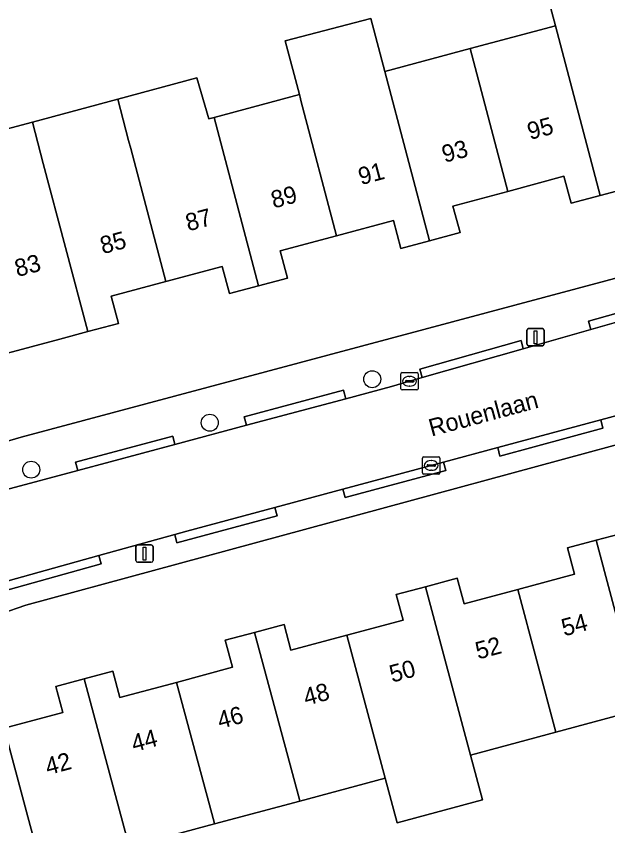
# Model space of a CAD drawing. Extents: x 158472 to 159562, y 388525 to 389606.
# Drawn here: x 159217.49 to 159251.62, y 389355.96 to 389402.66 of the extents above; entities that cross this region are included whole.
import ezdxf

# ---------------------------------------------------------------- set-up
doc = ezdxf.new("R2010")
doc.units = 0
for name, color, linetype in [('IMGEO_Boom', 7, 'Continuous'), ('IMGEO_Erf', 7, 'Continuous'), ('IMGEO_Kolk', 7, 'Continuous'), ('IMGEO_Lichtmast', 7, 'Continuous'), ('IMGEO_Openbare_ruimte_label', 7, 'Continuous'), ('IMGEO_Pand', 7, 'Continuous'), ('IMGEO_Pand_nummerreeks', 7, 'Continuous'), ('IMGEO_Rijbaan_lokaal_open', 7, 'Continuous'), ('IMGEO_Voetpad_open', 7, 'Continuous')]:
    doc.layers.add(name, color=color, linetype=linetype)

msp = doc.modelspace()

# ---------------------------------------------------------------- linework, layer by layer
at = {"layer": 'IMGEO_Boom'}
for centre in [(159238.032, 389381.719), (159228.659, 389379.21), (159218.358, 389376.5)]:
    msp.add_circle(centre, 0.489, dxfattribs=at)
at = {"layer": 'IMGEO_Erf'}
for points in [[(159216.789, 389402.721), (159211.846, 389401.4), (159206.851, 389400.066), (159202.027, 389398.777), (159197.074, 389397.453), (159192.164, 389396.141), (159187.239, 389394.825), (159186.974, 389394.754), (159182.143, 389393.465), (159181.474, 389395.969), (159180.592, 389395.732), (159189.751, 389361.845), (159192.193, 389360.801), (159196.635, 389366.321), (159200.382, 389370.11), (159204.172, 389372.848), (159207.854, 389375.047), (159211.258, 389376.465), (159217.778, 389378.37), (159258.693, 389389.308), (159252.586, 389412.287)], [(159213.485, 389395.24), (159218.425, 389396.548), (159223.349, 389397.872), (159227.919, 389399.101), (159228.597, 389396.731), (159228.903, 389396.813), (159233.826, 389398.136), (159233.01, 389401.227), (159237.951, 389402.528), (159238.759, 389399.461), (159243.683, 389400.785), (159248.607, 389402.108), (159247.911, 389404.698)], [(159252.976, 389392.804), (159251.18, 389392.321), (159249.507, 389391.871), (159249.089, 389393.424), (159245.853, 389392.554), (159242.685, 389391.703), (159243.095, 389390.175), (159241.33, 389389.7), (159239.685, 389389.258), (159239.251, 389390.874), (159235.976, 389389.994), (159232.724, 389389.12), (159233.146, 389387.553), (159231.473, 389387.104), (159229.796, 389386.653), (159229.375, 389388.221), (159226.132, 389387.349), (159222.972, 389386.5), (159223.392, 389384.937), (159221.627, 389384.462), (159220.012, 389384.028), (159216.705, 389383.139)], [(159254.877, 389378.68), (159218.045, 389368.681), (159215.152, 389367.684)], [(159216.79, 389361.586), (159220.176, 389362.496), (159219.772, 389364), (159221.404, 389364.438), (159223.066, 389364.885), (159223.477, 389363.356), (159226.74, 389364.232), (159229.974, 389365.101), (159229.554, 389366.664), (159231.246, 389367.118), (159232.942, 389367.574), (159233.343, 389366.082), (159236.571, 389366.95), (159239.806, 389367.819), (159239.409, 389369.294), (159241.101, 389369.749), (159242.928, 389370.24), (159243.324, 389368.766), (159246.421, 389369.598), (159249.702, 389370.48), (159249.298, 389371.983), (159250.943, 389372.425), (159252.722, 389372.903)]]:
    msp.add_lwpolyline(points, dxfattribs=at)
msp.add_lwpolyline([(159250.544, 389353.101), (159255.19, 389355.201), (159260.138, 389357.438), (159260.51, 389357.606), (159258.692, 389364.061), (159253.548, 389362.679), (159248.625, 389361.356), (159243.702, 389360.033), (159244.393, 389357.453), (159239.469, 389356.135), (159238.779, 389358.711), (159233.856, 389357.388), (159228.933, 389356.065), (159224.01, 389354.743), (159218.991, 389353.394), (159222.378, 389340.368), (159227.272, 389342.581), (159231.907, 389344.676), (159236.578, 389346.787), (159241.231, 389348.891), (159245.893, 389350.998)], close=True, dxfattribs=at)
at = {"layer": 'IMGEO_Kolk'}
for p, q in [((159239.681, 389381.172), (159239.681, 389382.024)), ((159239.756, 389382.098), (159240.608, 389382.098)), ((159240.682, 389382.024), (159240.682, 389381.172)), ((159239.94, 389381.592), (159239.94, 389381.604)), ((159240.378, 389381.555), (159239.98, 389381.555)), ((159239.983, 389381.641), (159240.381, 389381.641)), ((159240.169, 389381.878), (159240.194, 389381.878)), ((159240.424, 389381.604), (159240.424, 389381.592)), ((159240.608, 389381.098), (159239.756, 389381.098)), ((159240.192, 389381.318), (159240.167, 389381.318)), ((159240.933, 389376.317), (159240.933, 389377.169)), ((159241.008, 389377.243), (159241.86, 389377.243)), ((159241.421, 389377.023), (159241.446, 389377.023)), ((159241.934, 389377.169), (159241.934, 389376.317)), ((159241.192, 389376.737), (159241.192, 389376.749)), ((159241.63, 389376.7), (159241.232, 389376.7)), ((159241.235, 389376.786), (159241.633, 389376.786)), ((159241.444, 389376.463), (159241.419, 389376.463)), ((159241.676, 389376.749), (159241.676, 389376.737)), ((159241.86, 389376.243), (159241.008, 389376.243))]:
    msp.add_line(p, q, dxfattribs=at)
for points in [[(159239.681, 389381.172), (159239.681, 389382.024)], [(159239.756, 389382.098), (159240.608, 389382.098)], [(159240.682, 389382.024), (159240.682, 389381.172)], [(159240.608, 389381.098), (159239.756, 389381.098)], [(159240.933, 389376.317), (159240.933, 389377.169)], [(159241.008, 389377.243), (159241.86, 389377.243)], [(159241.934, 389377.169), (159241.934, 389376.317)], [(159241.86, 389376.243), (159241.008, 389376.243)]]:
    msp.add_lwpolyline(points, dxfattribs=at)
for centre, radius, start, end in [((159239.758, 389382.022), 0.0765, 91.552, 178.448), ((159239.758, 389382.022), 0.0765, 91.552, 178.448), ((159240.606, 389382.022), 0.0765, 1.552, 88.448), ((159240.606, 389382.022), 0.0765, 1.552, 88.448), ((159239.98, 389381.601), 0.0403, 85.8775, 175.7526), ((159239.977, 389381.591), 0.0366, 178.938, 274.7102), ((159240.381, 389381.598), 0.043, 264.8664, 352.4533), ((159240.385, 389381.603), 0.0386, 1.7309, 96.639), ((159239.758, 389381.174), 0.0765, 181.552, 268.448), ((159239.758, 389381.174), 0.0765, 181.552, 268.448), ((159240.606, 389381.174), 0.0765, 271.552, 358.448), ((159240.606, 389381.174), 0.0765, 271.552, 358.448), ((159241.01, 389377.167), 0.0765, 91.552, 178.448), ((159241.01, 389377.167), 0.0765, 91.552, 178.448), ((159241.858, 389377.167), 0.0765, 1.552, 88.448), ((159241.858, 389377.167), 0.0765, 1.552, 88.448), ((159241.232, 389376.746), 0.0403, 85.8775, 175.7526), ((159241.229, 389376.736), 0.0366, 178.938, 274.7102), ((159241.633, 389376.743), 0.043, 264.8664, 352.4533), ((159241.637, 389376.748), 0.0386, 1.7309, 96.639), ((159241.01, 389376.319), 0.0765, 181.552, 268.448), ((159241.01, 389376.319), 0.0765, 181.552, 268.448), ((159241.858, 389376.319), 0.0765, 271.552, 358.448), ((159241.858, 389376.319), 0.0765, 271.552, 358.448)]:
    msp.add_arc(centre, radius, start, end, dxfattribs=at)
for centre, major_axis, ratio, start_param, end_param in [((159240.168, 389381.598), (-0.387, 0.002), 0.722429, 4.712389, 7.853982), ((159240.193, 389381.598), (-0.39, 0.002), 0.717154, 1.570796, 4.712389), ((159241.42, 389376.743), (-0.387, 0.002), 0.722429, 4.712389, 7.853982), ((159241.445, 389376.743), (-0.39, 0.002), 0.717154, 1.570796, 4.712389)]:
    msp.add_ellipse(centre, major_axis=major_axis, ratio=ratio, start_param=start_param, end_param=end_param, dxfattribs=at)
at = {"layer": 'IMGEO_Lichtmast'}
for p, q in [((159246.953, 389383.743), (159246.953, 389384.543)), ((159246.953, 389384.543), (159246.953, 389383.743)), ((159247.053, 389384.643), (159247.843, 389384.643)), ((159247.843, 389384.643), (159247.053, 389384.643)), ((159247.943, 389384.543), (159247.943, 389383.743)), ((159247.943, 389383.743), (159247.943, 389384.543)), ((159247.843, 389383.643), (159247.053, 389383.643)), ((159247.053, 389383.643), (159247.843, 389383.643)), ((159224.497, 389372.165), (159225.287, 389372.165)), ((159225.287, 389372.165), (159224.497, 389372.165)), ((159224.397, 389371.265), (159224.397, 389372.065)), ((159224.397, 389372.065), (159224.397, 389371.265)), ((159225.387, 389372.065), (159225.387, 389371.265)), ((159225.387, 389371.265), (159225.387, 389372.065)), ((159225.287, 389371.165), (159224.497, 389371.165)), ((159224.497, 389371.165), (159225.287, 389371.165))]:
    msp.add_line(p, q, dxfattribs=at)
for points in [[(159247.373, 389384.518), (159247.523, 389384.518), (159247.523, 389383.768), (159247.373, 389383.768), (159247.373, 389384.518)], [(159224.817, 389372.04), (159224.967, 389372.04), (159224.967, 389371.29), (159224.817, 389371.29), (159224.817, 389372.04)]]:
    msp.add_lwpolyline(points, dxfattribs=at)
for centre, start, end in [((159247.053, 389384.543), 90, 180), ((159247.053, 389384.543), 90, 180), ((159247.843, 389384.543), 0, 90), ((159247.843, 389384.543), 360, 90), ((159247.053, 389383.743), 180, 270), ((159247.053, 389383.743), 180, 270), ((159247.843, 389383.743), 270, 0), ((159247.843, 389383.743), 270, 0), ((159224.497, 389372.065), 90, 180), ((159224.497, 389372.065), 90, 180), ((159225.287, 389372.065), 0, 90), ((159225.287, 389372.065), 360, 90), ((159224.497, 389371.265), 180, 270), ((159224.497, 389371.265), 180, 270), ((159225.287, 389371.265), 270, 0), ((159225.287, 389371.265), 270, 0)]:
    msp.add_arc(centre, 0.1, start, end, dxfattribs=at)
at = {"layer": 'IMGEO_Pand'}
for points in [[(159248.607, 389402.108), (159251.18, 389392.321), (159252.976, 389392.804), (159256.386, 389393.721), (159255.97, 389395.271), (159254.673, 389400.1), (159253.761, 389403.493), (159253.065, 389406.084), (159247.911, 389404.698)], [(159238.759, 389399.461), (159237.951, 389402.528), (159233.01, 389401.227), (159233.826, 389398.136), (159233.866, 389397.985), (159233.914, 389397.802), (159235.976, 389389.994), (159239.251, 389390.874), (159239.685, 389389.258), (159241.33, 389389.7)], [(159243.683, 389400.785), (159245.853, 389392.554), (159249.089, 389393.424), (159249.507, 389391.871), (159251.18, 389392.321), (159248.607, 389402.108)], [(159243.683, 389400.785), (159238.759, 389399.461), (159241.33, 389389.7), (159243.095, 389390.175), (159242.685, 389391.703), (159245.853, 389392.554)], [(159228.903, 389396.813), (159228.597, 389396.731), (159227.919, 389399.101), (159223.349, 389397.872), (159223.979, 389395.489), (159224.1, 389395.031), (159226.132, 389387.349), (159229.375, 389388.221), (159229.796, 389386.653), (159231.473, 389387.104)], [(159223.979, 389395.489), (159223.349, 389397.872), (159218.425, 389396.548), (159219.056, 389394.166), (159221.627, 389384.462), (159223.392, 389384.937), (159222.972, 389386.5), (159226.132, 389387.349), (159224.1, 389395.031)], [(159233.826, 389398.136), (159228.903, 389396.813), (159231.473, 389387.104), (159233.146, 389387.553), (159232.724, 389389.12), (159235.976, 389389.994), (159233.914, 389397.802), (159233.866, 389397.985)], [(159218.425, 389396.548), (159213.485, 389395.24), (159214.123, 389392.841), (159214.273, 389392.275), (159216.288, 389384.704), (159216.705, 389383.139), (159220.012, 389384.028), (159221.627, 389384.462), (159219.056, 389394.166)], [(159253.548, 389362.679), (159258.692, 389364.061), (159257.785, 389367.437), (159256.488, 389372.265), (159253.135, 389371.365), (159252.722, 389372.903), (159250.943, 389372.425)], [(159246.421, 389369.598), (159248.625, 389361.356), (159253.548, 389362.679), (159250.943, 389372.425), (159249.298, 389371.983), (159249.702, 389370.48)], [(159246.421, 389369.598), (159243.324, 389368.766), (159242.928, 389370.24), (159241.101, 389369.749), (159243.702, 389360.033), (159248.625, 389361.356)], [(159241.101, 389369.749), (159239.409, 389369.294), (159239.806, 389367.819), (159236.571, 389366.95), (159238.779, 389358.711), (159239.469, 389356.135), (159244.393, 389357.453), (159243.702, 389360.033)], [(159238.779, 389358.711), (159236.571, 389366.95), (159233.343, 389366.082), (159232.942, 389367.574), (159231.246, 389367.118), (159233.831, 389357.485), (159233.856, 389357.388)], [(159228.933, 389356.065), (159233.856, 389357.388), (159233.831, 389357.485), (159231.246, 389367.118), (159229.554, 389366.664), (159229.974, 389365.101), (159226.74, 389364.232), (159228.908, 389356.163)], [(159221.404, 389364.438), (159223.984, 389354.841), (159224.01, 389354.743), (159228.933, 389356.065), (159228.908, 389356.163), (159226.74, 389364.232), (159223.477, 389363.356), (159223.066, 389364.885)], [(159221.404, 389364.438), (159219.772, 389364), (159220.176, 389362.496), (159216.79, 389361.586), (159218.087, 389356.758), (159218.991, 389353.394), (159224.01, 389354.743), (159223.984, 389354.841)]]:
    msp.add_lwpolyline(points, close=True, dxfattribs=at)
at = {"layer": 'IMGEO_Rijbaan_lokaal_open'}
for points in [[(159255.628, 389386.003), (159250.642, 389384.581), (159246.746, 389383.47), (159240.918, 389381.808), (159239.138, 389381.301), (159236.499, 389380.595), (159230.773, 389379.062), (159226.649, 389377.958), (159221.042, 389376.458), (159216.874, 389375.342)], [(159217.021, 389370.098), (159222.265, 389371.554), (159226.634, 389372.768), (159227.337, 389372.963), (159232.417, 389374.325), (159236.339, 389375.376), (159242.146, 389376.933), (159245.271, 389377.77), (159246.273, 389378.039), (159251.21, 389379.375), (159255.85, 389380.63)]]:
    msp.add_lwpolyline(points, dxfattribs=at)
at = {"layer": 'IMGEO_Voetpad_open'}
for points in [[(159336.366, 389399.175), (159324.447, 389398.001), (159323.933, 389397.954), (159322.873, 389397.858), (159284.894, 389394.418), (159278.389, 389393.541), (159269.836, 389392.06), (159265.161, 389391.037), (159260.127, 389389.691), (159258.693, 389389.308), (159217.778, 389378.37), (159211.258, 389376.465)], [(159215.152, 389367.684), (159218.045, 389368.681), (159254.877, 389378.68), (159255.281, 389376.911), (159256.71, 389377.294), (159259.194, 389377.959), (159261.019, 389378.448), (159261.057, 389378.306), (159272.066, 389380.353), (159280.398, 389381.12), (159280.137, 389382.736), (159286.713, 389383.353), (159289.182, 389383.649), (159293.359, 389384.011), (159293.697, 389380.516), (159293.703, 389380.454), (159296.127, 389380.688), (159311.016, 389381.954), (159321.432, 389382.839), (159324.046, 389383.061), (159325.239, 389383.163), (159324.853, 389388.641), (159332.163, 389389.227)], [(159216.874, 389375.342), (159221.042, 389376.458), (159220.917, 389376.941), (159226.524, 389378.441), (159226.649, 389377.958), (159230.773, 389379.062), (159230.647, 389379.545), (159236.373, 389381.078), (159236.499, 389380.595), (159239.138, 389381.301), (159240.918, 389381.808), (159240.784, 389382.289), (159246.612, 389383.951), (159246.746, 389383.47), (159250.642, 389384.581), (159250.51, 389385.063), (159256.322, 389386.704)], [(159259.48, 389381.613), (159259.565, 389381.118), (159255.978, 389380.148), (159255.85, 389380.63), (159251.21, 389379.375), (159251.336, 389378.892), (159245.397, 389377.287), (159245.271, 389377.77), (159242.146, 389376.933), (159242.272, 389376.45), (159236.465, 389374.893), (159236.339, 389375.376), (159232.417, 389374.325), (159232.543, 389373.842), (159226.76, 389372.285), (159226.634, 389372.768), (159222.265, 389371.554), (159222.396, 389371.072), (159216.684, 389369.477), (159216.553, 389369.959), (159214.814, 389369.444)], [(159218.991, 389353.394), (159218.087, 389356.758), (159216.79, 389361.586)]]:
    msp.add_lwpolyline(points, dxfattribs=at)
for points in [[(159256.454, 389386.222), (159256.322, 389386.704), (159250.51, 389385.063), (159250.642, 389384.581), (159255.628, 389386.003)], [(159240.918, 389381.808), (159246.746, 389383.47), (159246.612, 389383.951), (159240.784, 389382.289)], [(159230.773, 389379.062), (159236.499, 389380.595), (159236.373, 389381.078), (159230.647, 389379.545)], [(159251.21, 389379.375), (159246.273, 389378.039), (159245.271, 389377.77), (159245.397, 389377.287), (159251.336, 389378.892)], [(159221.042, 389376.458), (159226.649, 389377.958), (159226.524, 389378.441), (159220.917, 389376.941)], [(159236.339, 389375.376), (159236.465, 389374.893), (159242.272, 389376.45), (159242.146, 389376.933)], [(159226.634, 389372.768), (159226.76, 389372.285), (159232.543, 389373.842), (159232.417, 389374.325), (159227.337, 389372.963)], [(159216.553, 389369.959), (159216.684, 389369.477), (159222.396, 389371.072), (159222.265, 389371.554), (159217.021, 389370.098)]]:
    msp.add_lwpolyline(points, close=True, dxfattribs=at)

# ---------------------------------------------------------------- texts
at = {"layer": 'IMGEO_Openbare_ruimte_label'}
msp.add_text('Rouenlaan', height=1, rotation=15.0642, dxfattribs=at).set_placement((159241.445, 389378.408))
at = {"layer": 'IMGEO_Pand_nummerreeks'}
for s, rotation, p in [('95', 14.9739, (159247.128, 389395.514)), ('93', 14.9739, (159242.2, 389394.196)), ('91', 14.9714, (159237.381, 389392.908)), ('89', 14.9714, (159232.344, 389391.561)), ('87', 14.9714, (159227.416, 389390.243)), ('85', 14.9714, (159222.487, 389388.925)), ('83', 14.9714, (159217.559, 389387.607)), ('54', 15.0565, (159249.099, 389366.88)), ('52', 15.0565, (159244.134, 389365.545)), ('50', 15.0573, (159239.176, 389364.211)), ('48', 15.0565, (159234.214, 389362.877)), ('46', 15.0565, (159229.25, 389361.541)), ('44', 15.0565, (159224.288, 389360.206)), ('42', 15.0565, (159219.322, 389358.871))]:
    msp.add_text(s, height=1, rotation=rotation, dxfattribs=at).set_placement(p)

doc.saveas('drawing.dxf')
